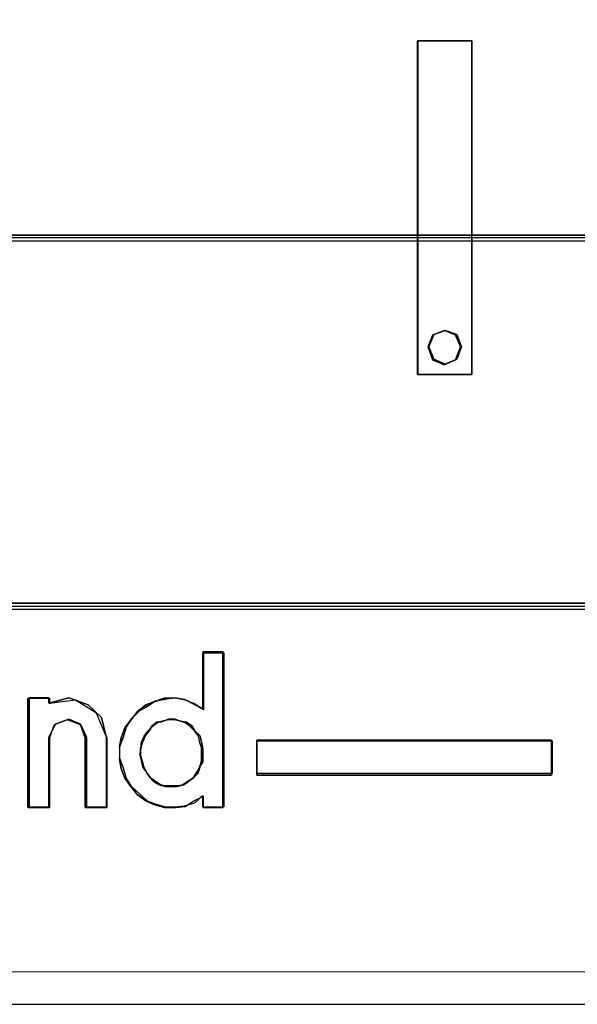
# Model space of a CAD drawing. Header units: millimetres. Extents: x -1290 to 1795, y -4192 to -1311.
# Tile 956 of 1056: x 1471.59 to 1473.26, y -2168.9 to -2165.96. Entities that reach past the tile are written whole.
import ezdxf

# ---------------------------------------------------------------- set-up
doc = ezdxf.new("R2010")
doc.units = ezdxf.units.MM
doc.layers.add('30', color=7, linetype='Continuous')
doc.layers.add('45', color=7, linetype='Continuous')
doc.layers.add('Aparatura', color=7, linetype='Continuous', lineweight=13)

# ---------------------------------------------------------------- blocks, each defined once
blk = doc.blocks.new('*U258')
at = {"layer": '30', "color": 7}
for points in [[(548.842747, -112.660752), (117.158256, -112.660752), (117.158256, -114.175659), (117.158256, -135.246649), (117.158256, -136.761557), (548.842747, -136.761557), (548.842747, -135.246649), (548.842747, -114.175659), (548.842747, -112.660752)], [(117.158256, -136.673578), (548.842747, -136.673578), (117.158256, -136.673578)], [(548.842747, -136.673578), (117.158256, -136.673578), (117.158256, -138.151425), (117.158256, -139.712923), (117.158256, -142.250357), (548.842747, -142.250357), (548.842747, -139.712923), (548.842747, -138.151425), (548.842747, -136.673578)], [(548.79978, -136.71667), (117.201224, -136.71667), (117.201224, -138.171678), (117.201224, -139.709045), (117.201224, -142.207266), (548.79978, -142.207266), (548.79978, -139.709045), (548.79978, -138.171678), (548.79978, -136.71667)], [(117.158256, -142.162378), (548.842747, -142.162378), (117.158256, -142.162378)]]:
    blk.add_lwpolyline(points, close=True, dxfattribs=at)
blk = doc.blocks.new('*U261')
at = {"layer": '45', "color": 59}
for points in [[(339.749992, -138.750955), (339.749992, -133.775664), (339.759003, -133.775664), (340.561005, -133.775664), (340.561005, -138.750955), (339.759003, -138.750955), (339.749992, -138.750955)], [(340.561005, -138.750955), (340.561005, -133.775664), (339.749992, -133.775664), (339.749992, -138.750955), (340.561005, -138.750955)], [(340.334895, -138.158445), (340.407038, -138.337994), (340.334895, -138.52652), (340.163555, -138.598339), (339.992215, -138.52652), (339.920072, -138.337994), (339.992215, -138.158445), (340.163555, -138.095603), (340.334895, -138.158445)], [(335.405465, -144.010059), (335.360448, -144.1622), (335.306428, -144.305392), (335.306428, -144.475432), (335.360448, -144.618624), (335.405465, -144.770765), (335.477492, -144.887108), (335.603538, -145.003452), (335.720581, -145.110846), (335.837624, -145.155593), (335.990681, -145.20034), (336.134734, -145.20034), (336.278787, -145.182441), (336.431844, -145.137694), (336.548887, -145.0303), (336.548887, -145.20034), (336.864003, -145.20034), (336.864003, -142.900323), (336.548887, -142.900323), (336.548887, -143.741575), (336.431844, -143.678928), (336.278787, -143.598383), (336.134734, -143.571534), (335.990681, -143.598383), (335.837624, -143.625231), (335.720581, -143.705777), (335.603538, -143.768423), (335.477492, -143.893716), (335.405465, -144.010059)], [(336.511311, -143.724508), (336.548549, -143.742425), (336.548549, -142.900323), (336.557859, -142.900323), (336.557859, -143.751383), (336.511311, -143.724508)], [(336.556069, -142.902119), (336.556069, -142.882368), (336.8461, -142.882368), (336.8461, -142.902119), (336.556069, -142.902119)], [(334.651911, -143.607627), (334.841042, -143.679211), (335.039179, -143.867119), (335.102223, -144.135558), (335.120236, -144.17135), (335.120236, -145.209318), (334.796011, -145.209318), (334.796011, -144.17135), (334.723961, -143.974495), (334.53483, -143.902911), (334.354705, -143.965547), (334.300667, -144.072922), (334.264642, -144.17135), (334.264642, -145.209318), (333.940418, -145.209318), (333.940418, -143.580783), (333.95843, -143.580783), (333.95843, -143.571835), (334.255636, -143.571835), (334.255636, -143.580783), (334.264642, -143.580783), (334.264642, -143.652367), (334.552842, -143.571835), (334.651911, -143.607627), (334.651911, -143.607627), (334.651911, -143.607627)], [(333.958321, -143.571835), (333.958321, -145.20034), (334.255569, -145.20034), (334.255569, -144.162392), (334.354652, -143.965539), (334.552817, -143.893957), (334.72396, -143.965539), (334.814036, -144.162392), (334.814036, -145.20034), (335.111284, -145.20034), (335.111284, -144.162392), (335.039224, -143.867113), (334.841058, -143.679209), (334.552817, -143.571835), (334.255569, -143.652365), (334.255569, -143.571835), (333.958321, -143.571835)], [(333.958321, -143.571835), (333.958321, -145.20034), (334.255569, -145.20034), (334.255569, -144.162392), (334.354652, -143.965539), (334.552817, -143.893957), (334.72396, -143.965539), (334.814036, -144.162392), (334.814036, -145.20034), (335.111284, -145.20034), (335.111284, -144.162392), (335.039224, -143.867113), (334.841058, -143.679209), (334.552817, -143.571835), (334.255569, -143.652365), (334.255569, -143.571835), (333.958321, -143.571835)], [(336.088796, -143.580812), (336.134217, -143.571835), (336.279565, -143.598767), (336.33407, -143.625699), (336.288649, -143.607744), (336.143302, -143.580812), (336.088796, -143.580812)], [(335.514105, -143.859112), (335.577124, -143.777669), (335.703162, -143.678128), (335.820198, -143.632881), (335.829201, -143.632881), (335.721168, -143.705275), (335.604132, -143.76862), (335.514105, -143.859112)], [(335.829201, -143.634677), (335.838749, -143.623904), (335.857846, -143.623904), (335.829201, -143.634677)], [(335.856055, -143.625699), (335.973321, -143.579017), (336.090587, -143.579017), (335.991362, -143.59769), (335.856055, -143.625699)], [(336.332279, -143.623904), (336.413649, -143.660466), (336.513101, -143.724451), (336.431731, -143.678748), (336.332279, -143.623904)], [(335.451444, -143.939909), (335.479066, -143.894025), (335.515895, -143.857317), (335.479066, -143.903202), (335.451444, -143.939909)], [(335.333955, -144.171527), (335.389007, -144.018911), (335.453234, -143.938114), (335.407358, -144.009933), (335.361481, -144.16255), (335.306428, -144.297211), (335.333955, -144.171527)], [(336.21577, -143.92011), (336.305807, -143.938033), (336.386841, -143.991801), (336.431859, -144.063491), (336.503889, -144.135181), (336.5309, -144.233754), (336.548908, -144.332328), (336.548908, -144.430902), (336.548908, -144.529476), (336.512893, -144.583243), (336.503889, -144.601166), (336.503889, -144.610127), (336.476878, -144.69974), (336.404848, -144.77143), (336.368833, -144.798313), (336.332818, -144.825197), (336.260788, -144.870003), (336.188759, -144.887926), (336.089718, -144.887926), (335.990677, -144.887926), (335.918647, -144.870003), (335.837613, -144.816236), (335.774587, -144.77143), (335.720565, -144.69974), (335.666543, -144.592204), (335.648535, -144.529476), (335.621524, -144.430902), (335.621524, -144.350251), (335.621524, -144.332328), (335.630528, -144.296483), (335.630528, -144.242716), (335.675546, -144.144142), (335.729569, -144.072452), (335.765584, -144.036607), (335.792595, -143.991801), (335.864625, -143.938033), (335.927651, -143.929072), (335.945658, -143.92011), (335.981673, -143.911149), (336.035695, -143.893227), (336.134736, -143.893227), (336.21577, -143.92011)], [(336.305807, -143.938033), (336.386841, -143.991801), (336.431859, -144.063491), (336.503889, -144.135181), (336.5309, -144.233754), (336.548908, -144.332328), (336.548908, -144.430902), (336.548908, -144.529476), (336.503889, -144.592204), (336.476878, -144.69974), (336.404848, -144.77143), (336.332818, -144.816236), (336.251785, -144.870003), (336.188759, -144.887926), (336.089718, -144.887926), (335.990677, -144.887926), (335.918647, -144.870003), (335.837613, -144.816236), (335.774587, -144.77143), (335.720565, -144.69974), (335.666543, -144.592204), (335.648535, -144.529476), (335.621524, -144.430902), (335.621524, -144.332328), (335.648535, -144.233754), (335.693554, -144.135181), (335.747576, -144.063491), (335.792595, -143.991801), (335.864625, -143.938033), (335.963666, -143.92011), (336.035695, -143.893227), (336.134736, -143.893227), (336.21577, -143.92011), (336.305807, -143.938033)], [(335.306428, -144.315166), (335.306428, -144.304393), (335.306428, -144.315166)], [(337.35634, -144.6994), (337.35634, -144.214619), (337.35634, -144.205641), (341.747937, -144.205641), (341.747937, -144.214619), (341.756936, -144.214619), (341.756936, -144.6994), (341.747937, -144.6994), (341.747937, -144.726332), (337.35634, -144.726332), (337.35634, -144.6994)], [(336.325118, -145.173496), (336.289058, -145.191407), (336.144819, -145.209318), (335.973535, -145.209318), (335.820281, -145.16454), (335.703086, -145.110807), (335.576877, -145.021252), (335.477713, -144.895874), (335.387563, -144.770497), (335.333473, -144.627208), (335.306428, -144.48392), (335.306428, -144.474964), (335.360518, -144.618253), (335.405593, -144.770497), (335.477713, -144.886919), (335.603922, -145.003341), (335.721116, -145.110807), (335.838311, -145.155585), (335.991565, -145.200362), (336.135804, -145.200362), (336.280043, -145.182451), (336.325118, -145.173496)], [(336.548908, -145.039345), (336.511311, -145.058497), (336.548908, -145.029769), (336.548908, -145.039345)], [(336.8461, -145.198545), (336.8461, -145.209318), (336.556069, -145.209318), (336.556069, -145.198545), (336.8461, -145.198545)]]:
    blk.add_lwpolyline(points, close=True, dxfattribs=at)
at = {"layer": '45', "color": 139}
for points in [[(339.749992, -138.750955), (339.749992, -133.775664)], [(339.749992, -133.775664), (340.561005, -133.775664)], [(339.758944, -138.750955), (339.758944, -133.775664)], [(339.758944, -133.775664), (340.561005, -133.775664)], [(340.559215, -138.750955), (340.559215, -133.775664)], [(340.559215, -138.750955), (340.559215, -133.775664)], [(339.749992, -138.74916), (340.561005, -138.74916)], [(339.758944, -138.74916), (340.561005, -138.74916)], [(336.547117, -142.900323), (336.547117, -143.742406)], [(336.547117, -142.900323), (336.864003, -142.900323)], [(336.556069, -142.882368), (336.556069, -143.751383)], [(336.556069, -142.882368), (336.8461, -142.882368)], [(336.84431, -142.882368), (336.84431, -145.209318)], [(336.862213, -142.900323), (336.862213, -145.20034)], [(333.958321, -143.571835), (333.958321, -145.20034)], [(333.958321, -143.571835), (334.255513, -143.571835)], [(335.111284, -144.16255), (335.039068, -143.867192), (334.840475, -143.679237), (334.551613, -143.571835), (334.253723, -143.652387)], [(334.253723, -143.571835), (334.253723, -143.652632)], [(336.548908, -143.741844), (336.431862, -143.679209), (336.278803, -143.598678), (336.134748, -143.571835), (335.990692, -143.598678), (335.837633, -143.625522), (335.720588, -143.706052), (335.603543, -143.768687), (335.477494, -143.893957), (335.405467, -144.010279), (335.360449, -144.162392), (335.306428, -144.305557), (335.306428, -144.475566), (335.360449, -144.618731), (335.405467, -144.770844), (335.477494, -144.887166), (335.603543, -145.003488), (335.720588, -145.110862), (335.837633, -145.155601), (335.990692, -145.20034), (336.134748, -145.20034), (336.278803, -145.182445), (336.431862, -145.137706), (336.548908, -145.030332)], [(333.940418, -143.579017), (333.940418, -145.209318)], [(333.940418, -143.579017), (334.264465, -143.579017)], [(334.262674, -143.579017), (334.262674, -143.661609)], [(335.120236, -144.171527), (334.966777, -143.803452), (334.650834, -143.605949), (334.262674, -143.659814)], [(336.557859, -143.749213), (336.41381, -143.659636), (336.287766, -143.60589), (336.143717, -143.579017), (335.972658, -143.579017), (335.819605, -143.632763), (335.702565, -143.677551), (335.576521, -143.776086), (335.477487, -143.901494), (335.387456, -144.017944), (335.333438, -144.170225), (335.306428, -144.313548), (335.306428, -144.483744), (335.333438, -144.627067), (335.387456, -144.770391), (335.477487, -144.895798), (335.576521, -145.021206), (335.702565, -145.110783), (335.819605, -145.164529), (335.972658, -145.209318), (336.143717, -145.209318), (336.287766, -145.191402), (336.41381, -145.110783), (336.557859, -145.039122)], [(334.814092, -144.16255), (334.72371, -143.965046), (334.551984, -143.893227), (334.353143, -143.965046), (334.253723, -144.16255)], [(334.796189, -144.171527), (334.723848, -143.974024), (334.533953, -143.902204), (334.335015, -143.974024), (334.262674, -144.171527)], [(334.253723, -144.160754), (334.253723, -145.20034)], [(334.812301, -144.160754), (334.812301, -145.20034)], [(335.109494, -144.160754), (335.109494, -145.20034)], [(334.262674, -144.169732), (334.262674, -145.209318)], [(334.794398, -144.169732), (334.794398, -145.209318)], [(335.118445, -144.169732), (335.118445, -145.209318)], [(337.35634, -144.205641), (341.747984, -144.205641)], [(337.35634, -144.205641), (337.35634, -144.726332)], [(337.35634, -144.214619), (341.756936, -144.214619)], [(337.35634, -144.214619), (337.35634, -144.6994)], [(341.746194, -144.726332), (341.746194, -144.205641)], [(341.755145, -144.6994), (341.755145, -144.214619)], [(337.35634, -144.697604), (341.756936, -144.697604)], [(337.35634, -144.724537), (341.747984, -144.724537)], [(336.547117, -145.029769), (336.547117, -145.20034)], [(336.556069, -145.038747), (336.556069, -145.209318)], [(333.940418, -145.207522), (334.264465, -145.207522)], [(333.958321, -145.198545), (334.255513, -145.198545)], [(334.794398, -145.207522), (335.120236, -145.207522)], [(334.812301, -145.198545), (335.111284, -145.198545)], [(336.547117, -145.198545), (336.864003, -145.198545)], [(336.556069, -145.207522), (336.8461, -145.207522)], [(324.433842, -148.143142), (396.372305, -148.143142)]]:
    blk.add_lwpolyline(points, dxfattribs=at)
at = {"layer": '45', "color": 7}
for points in [[(340.561005, -138.750955), (340.561005, -133.775664), (339.749992, -133.775664), (339.749992, -138.750955), (340.561005, -138.750955)], [(340.561005, -138.750955), (340.561005, -133.775664), (339.749992, -133.775664), (339.749992, -138.750955), (340.561005, -138.750955)], [(340.561005, -138.750955), (340.561005, -133.775664), (339.749992, -133.775664), (339.749992, -138.750955), (340.561005, -138.750955)], [(340.334895, -138.158445), (340.407038, -138.337994), (340.334895, -138.52652), (340.163555, -138.598339), (339.992215, -138.52652), (339.920072, -138.337994), (339.992215, -138.158445), (340.163555, -138.095603), (340.334895, -138.158445)], [(340.334895, -138.158445), (340.407038, -138.337994), (340.334895, -138.52652), (340.163555, -138.598339), (339.992215, -138.52652), (339.920072, -138.337994), (339.992215, -138.158445), (340.163555, -138.095603), (340.334895, -138.158445)], [(340.334895, -138.158445), (340.407038, -138.337994), (340.334895, -138.52652), (340.163555, -138.598339), (339.992215, -138.52652), (339.920072, -138.337994), (339.992215, -138.158445), (340.163555, -138.095603), (340.334895, -138.158445)], [(335.405465, -144.010059), (335.360448, -144.1622), (335.306428, -144.305392), (335.306428, -144.475432), (335.360448, -144.618624), (335.405465, -144.770765), (335.477492, -144.887108), (335.603538, -145.003452), (335.720581, -145.110846), (335.837624, -145.155593), (335.990681, -145.20034), (336.134734, -145.20034), (336.278787, -145.182441), (336.431844, -145.137694), (336.548887, -145.0303), (336.548887, -145.20034), (336.864003, -145.20034), (336.864003, -142.900323), (336.548887, -142.900323), (336.548887, -143.741575), (336.431844, -143.678928), (336.278787, -143.598383), (336.134734, -143.571534), (335.990681, -143.598383), (335.837624, -143.625231), (335.720581, -143.705777), (335.603538, -143.768423), (335.477492, -143.893716), (335.405465, -144.010059)], [(335.405465, -144.010059), (335.360448, -144.1622), (335.306428, -144.305392), (335.306428, -144.475432), (335.360448, -144.618624), (335.405465, -144.770765), (335.477492, -144.887108), (335.603538, -145.003452), (335.720581, -145.110846), (335.837624, -145.155593), (335.990681, -145.20034), (336.134734, -145.20034), (336.278787, -145.182441), (336.431844, -145.137694), (336.548887, -145.0303), (336.548887, -145.20034), (336.864003, -145.20034), (336.864003, -142.900323), (336.548887, -142.900323), (336.548887, -143.741575), (336.431844, -143.678928), (336.278787, -143.598383), (336.134734, -143.571534), (335.990681, -143.598383), (335.837624, -143.625231), (335.720581, -143.705777), (335.603538, -143.768423), (335.477492, -143.893716), (335.405465, -144.010059)], [(335.405465, -144.010059), (335.360448, -144.1622), (335.306428, -144.305392), (335.306428, -144.475432), (335.360448, -144.618624), (335.405465, -144.770765), (335.477492, -144.887108), (335.603538, -145.003452), (335.720581, -145.110846), (335.837624, -145.155593), (335.990681, -145.20034), (336.134734, -145.20034), (336.278787, -145.182441), (336.431844, -145.137694), (336.548887, -145.0303), (336.548887, -145.20034), (336.864003, -145.20034), (336.864003, -142.900323), (336.548887, -142.900323), (336.548887, -143.741575), (336.431844, -143.678928), (336.278787, -143.598383), (336.134734, -143.571534), (335.990681, -143.598383), (335.837624, -143.625231), (335.720581, -143.705777), (335.603538, -143.768423), (335.477492, -143.893716), (335.405465, -144.010059)], [(333.958321, -143.571835), (333.958321, -145.20034), (334.255569, -145.20034), (334.255569, -144.162392), (334.354652, -143.965539), (334.552817, -143.893957), (334.72396, -143.965539), (334.814036, -144.162392), (334.814036, -145.20034), (335.111284, -145.20034), (335.111284, -144.162392), (335.039224, -143.867113), (334.841058, -143.679209), (334.552817, -143.571835), (334.255569, -143.652365), (334.255569, -143.571835), (333.958321, -143.571835)], [(333.958321, -143.571835), (333.958321, -145.20034), (334.255569, -145.20034), (334.255569, -144.162392), (334.354652, -143.965539), (334.552817, -143.893957), (334.72396, -143.965539), (334.814036, -144.162392), (334.814036, -145.20034), (335.111284, -145.20034), (335.111284, -144.162392), (335.039224, -143.867113), (334.841058, -143.679209), (334.552817, -143.571835), (334.255569, -143.652365), (334.255569, -143.571835), (333.958321, -143.571835)], [(333.958321, -143.571835), (333.958321, -145.20034), (334.255569, -145.20034), (334.255569, -144.162392), (334.354652, -143.965539), (334.552817, -143.893957), (334.72396, -143.965539), (334.814036, -144.162392), (334.814036, -145.20034), (335.111284, -145.20034), (335.111284, -144.162392), (335.039224, -143.867113), (334.841058, -143.679209), (334.552817, -143.571835), (334.255569, -143.652365), (334.255569, -143.571835), (333.958321, -143.571835)], [(336.305807, -143.938033), (336.386841, -143.991801), (336.431859, -144.063491), (336.503889, -144.135181), (336.5309, -144.233754), (336.548908, -144.332328), (336.548908, -144.430902), (336.548908, -144.529476), (336.503889, -144.592204), (336.476878, -144.69974), (336.404848, -144.77143), (336.332818, -144.816236), (336.251785, -144.870003), (336.188759, -144.887926), (336.089718, -144.887926), (335.990677, -144.887926), (335.918647, -144.870003), (335.837613, -144.816236), (335.774587, -144.77143), (335.720565, -144.69974), (335.666543, -144.592204), (335.648535, -144.529476), (335.621524, -144.430902), (335.621524, -144.332328), (335.648535, -144.233754), (335.693554, -144.135181), (335.747576, -144.063491), (335.792595, -143.991801), (335.864625, -143.938033), (335.963666, -143.92011), (336.035695, -143.893227), (336.134736, -143.893227), (336.21577, -143.92011), (336.305807, -143.938033)], [(336.305807, -143.938033), (336.386841, -143.991801), (336.431859, -144.063491), (336.503889, -144.135181), (336.5309, -144.233754), (336.548908, -144.332328), (336.548908, -144.430902), (336.548908, -144.529476), (336.503889, -144.592204), (336.476878, -144.69974), (336.404848, -144.77143), (336.332818, -144.816236), (336.251785, -144.870003), (336.188759, -144.887926), (336.089718, -144.887926), (335.990677, -144.887926), (335.918647, -144.870003), (335.837613, -144.816236), (335.774587, -144.77143), (335.720565, -144.69974), (335.666543, -144.592204), (335.648535, -144.529476), (335.621524, -144.430902), (335.621524, -144.332328), (335.648535, -144.233754), (335.693554, -144.135181), (335.747576, -144.063491), (335.792595, -143.991801), (335.864625, -143.938033), (335.963666, -143.92011), (336.035695, -143.893227), (336.134736, -143.893227), (336.21577, -143.92011), (336.305807, -143.938033)], [(336.305807, -143.938033), (336.386841, -143.991801), (336.431859, -144.063491), (336.503889, -144.135181), (336.5309, -144.233754), (336.548908, -144.332328), (336.548908, -144.430902), (336.548908, -144.529476), (336.503889, -144.592204), (336.476878, -144.69974), (336.404848, -144.77143), (336.332818, -144.816236), (336.251785, -144.870003), (336.188759, -144.887926), (336.089718, -144.887926), (335.990677, -144.887926), (335.918647, -144.870003), (335.837613, -144.816236), (335.774587, -144.77143), (335.720565, -144.69974), (335.666543, -144.592204), (335.648535, -144.529476), (335.621524, -144.430902), (335.621524, -144.332328), (335.648535, -144.233754), (335.693554, -144.135181), (335.747576, -144.063491), (335.792595, -143.991801), (335.864625, -143.938033), (335.963666, -143.92011), (336.035695, -143.893227), (336.134736, -143.893227), (336.21577, -143.92011), (336.305807, -143.938033)], [(337.35634, -144.205641), (337.35634, -144.726332), (341.747984, -144.726332), (341.747984, -144.205641), (337.35634, -144.205641)], [(337.35634, -144.205641), (337.35634, -144.726332), (341.747984, -144.726332), (341.747984, -144.205641), (337.35634, -144.205641)], [(337.35634, -144.205641), (337.35634, -144.726332), (341.747984, -144.726332), (341.747984, -144.205641), (337.35634, -144.205641)]]:
    blk.add_lwpolyline(points, close=True, dxfattribs=at)
at = {"layer": '45', "color": 139}
for points in [[(340.389135, -138.337994), (340.316992, -138.167423), (340.145652, -138.095603), (339.974312, -138.167423), (339.902169, -138.337994), (339.974312, -138.535497), (340.145652, -138.607317), (340.316992, -138.535497), (340.389135, -138.337994)], [(340.407038, -138.337994), (340.334895, -138.158445), (340.163555, -138.095603), (339.992215, -138.158445), (339.920072, -138.337994), (339.992215, -138.52652), (340.163555, -138.598339), (340.334895, -138.52652), (340.407038, -138.337994)], [(336.071815, -144.896903), (336.161852, -144.896903), (336.260893, -144.87002), (336.332922, -144.825213), (336.413956, -144.753523), (336.458975, -144.681833), (336.503993, -144.601182), (336.531004, -144.511569), (336.531004, -144.412996), (336.531004, -144.314422), (336.503993, -144.242732), (336.485986, -144.144158), (336.431963, -144.072468), (336.359934, -144.000778), (336.287904, -143.94701), (336.215874, -143.920127), (336.116833, -143.902204), (336.044803, -143.902204), (335.945762, -143.920127), (335.873733, -143.94701), (335.801703, -144.000778), (335.729673, -144.072468), (335.675651, -144.144158), (335.630632, -144.242732), (335.630632, -144.314422), (335.603621, -144.412996), (335.630632, -144.511569), (335.64864, -144.601182), (335.702662, -144.681833), (335.74768, -144.753523), (335.81971, -144.825213), (335.900744, -144.87002), (335.990781, -144.896903), (336.071815, -144.896903)], [(336.089718, -144.887926), (336.188759, -144.887926), (336.251785, -144.870003), (336.332818, -144.816236), (336.404848, -144.77143), (336.476878, -144.69974), (336.503889, -144.592204), (336.548908, -144.529476), (336.548908, -144.430902), (336.548908, -144.332328), (336.5309, -144.233754), (336.503889, -144.135181), (336.431859, -144.063491), (336.386841, -143.991801), (336.305807, -143.938033), (336.21577, -143.92011), (336.134736, -143.893227), (336.035695, -143.893227), (335.963666, -143.92011), (335.864625, -143.938033), (335.792595, -143.991801), (335.747576, -144.063491), (335.693554, -144.135181), (335.648535, -144.233754), (335.621524, -144.332328), (335.621524, -144.430902), (335.648535, -144.529476), (335.666543, -144.592204), (335.720565, -144.69974), (335.774587, -144.77143), (335.837613, -144.816236), (335.918647, -144.870003), (335.990677, -144.887926), (336.089718, -144.887926)]]:
    blk.add_lwpolyline(points, close=True, dxfattribs=at)
at = {"layer": '45', "color": 1}
blk.add_lwpolyline([(337.35634, -144.205641), (337.35634, -144.726332), (341.747984, -144.726332), (341.747984, -144.205641), (337.35634, -144.205641)], close=True, dxfattribs=at)
blk.add_lwpolyline([(337.35634, -144.205641), (337.35634, -144.726332), (341.747984, -144.726332), (341.747984, -144.205641), (337.35634, -144.205641)], close=True, dxfattribs=at)

msp = doc.modelspace()

# ---------------------------------------------------------------- linework, layer by layer
at = {"layer": 'Aparatura', "color": 7, "lineweight": 13}
msp.add_lwpolyline([(1514.6895, -2168.8043), (1428.3433, -2168.8043), (1428.3433, -2159.8082), (1514.6895, -2159.8082), (1514.6895, -2168.8043)], close=True, dxfattribs=at)
msp.add_lwpolyline([(1428.3433, -2168.804), (1514.6895, -2168.804)], dxfattribs=at)

# ---------------------------------------------------------------- block references
at = {"layer": 'Aparatura', "color": 7, "lineweight": 13, "xscale": 0.2, "yscale": 0.2, "zscale": 0.2}
for name in ['*U261', '*U258']:
    msp.add_blockref(name, (1404.8289, -2139.2723), dxfattribs=at)

doc.saveas('drawing.dxf')
